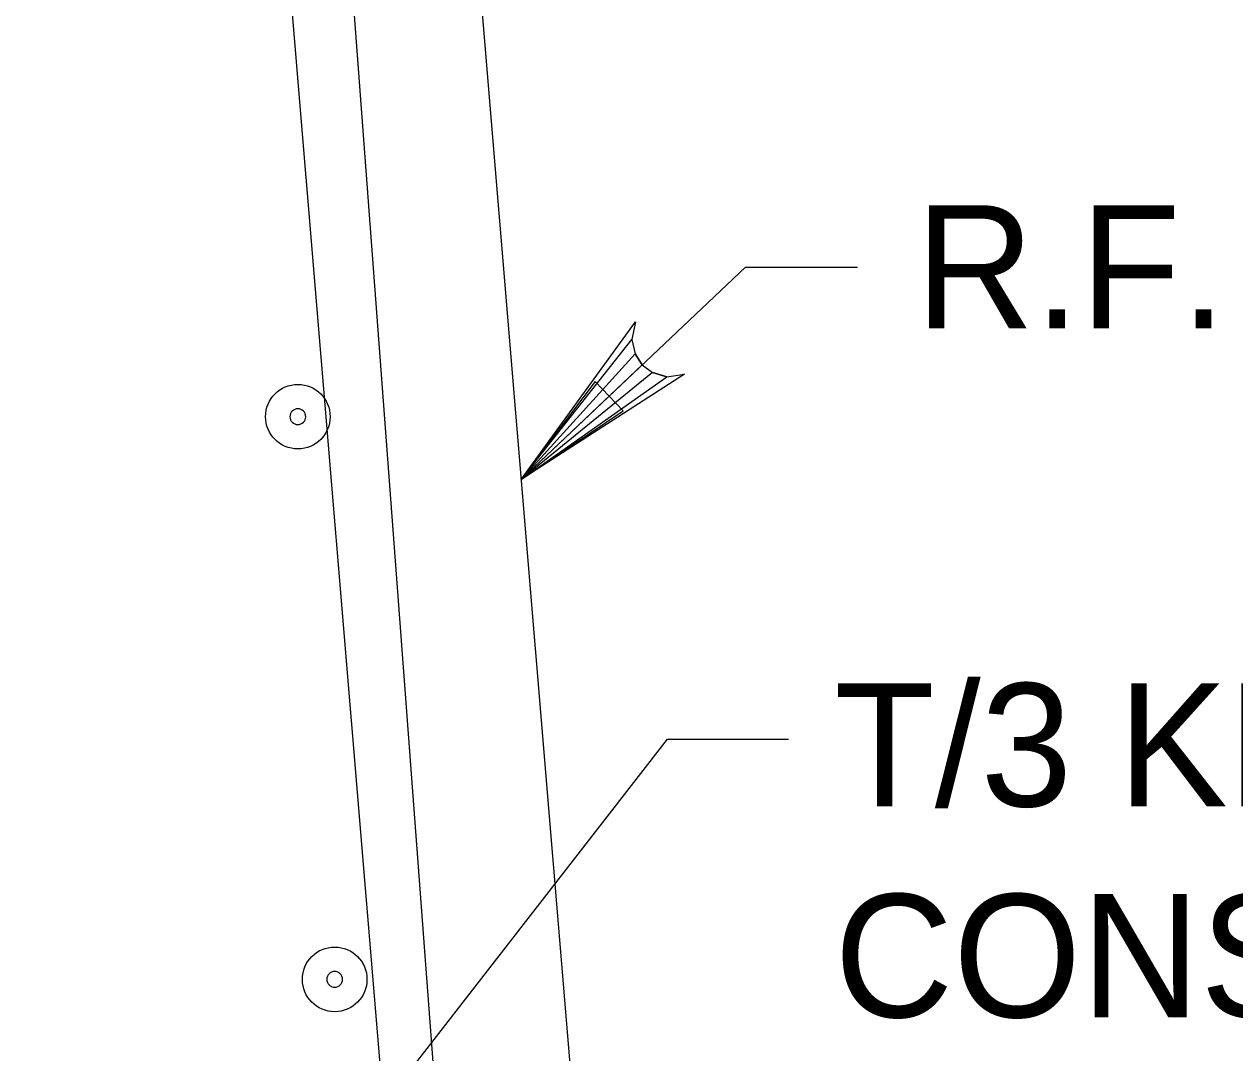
# Model space of a CAD drawing. Extents: x 638340 to 640241, y 295465 to 298435.
# Drawn here: x 639974.02 to 640003.51, y 298234.87 to 298259.92 of the extents above; entities that cross this region are included whole.
import ezdxf

# ---------------------------------------------------------------- set-up
doc = ezdxf.new("R2010")
doc.units = 0
for name, color, linetype in [('3', 7, 'Continuous'), ('4', 7, 'Continuous'), ('6', 7, 'Continuous'), ('9', 7, 'Continuous')]:
    doc.layers.add(name, color=color, linetype=linetype)

# ---------------------------------------------------------------- blocks, each defined once
blk = doc.blocks.new('B')
at = {"layer": '3'}
blk.add_circle((0, 0), 0.1599, dxfattribs=at)
for start, end in [(0, 180), (180, 0)]:
    blk.add_arc((0, 0), 0.0391, start, end, dxfattribs=at)

msp = doc.modelspace()

# ---------------------------------------------------------------- linework, layer by layer
at = {"layer": '4'}
for p, q in [((639986.121, 298248.836), (639991.587, 298254.001)), ((639991.587, 298254.001), (639994.321, 298254.001)), ((639974.016, 298222.353), (639989.687, 298242.506)), ((639989.687, 298242.506), (639992.64, 298242.506))]:
    msp.add_line(p, q, dxfattribs=at)
msp.add_lwpolyline([(639986.121, 298248.836), (639988.908, 298252.671), (639988.819, 298252.244), (639988.898, 298251.89), (639989.073, 298251.626), (639989.327, 298251.436), (639989.677, 298251.336), (639990.108, 298251.401), (639986.121, 298248.836), (639989.677, 298251.336), (639989.327, 298251.436), (639986.121, 298248.836), (639989.073, 298251.626), (639988.898, 298251.89), (639986.121, 298248.836), (639988.819, 298252.244)], dxfattribs=at)
msp.add_lwpolyline([(639988.606, 298250.507), (639987.929, 298251.221), (639986.121, 298248.836)], close=True, dxfattribs=at)
at = {"layer": '6'}
for p, q in [((639981.72, 298264.591), (639986.871, 298195.981)), ((639980.199, 298264.337), (639983.75, 298221.728))]:
    msp.add_line(p, q, dxfattribs=at)
at = {"layer": '9'}
msp.add_line((639977.153, 298356.447), (639988.508, 298220.191), dxfattribs=at)

# ---------------------------------------------------------------- block references
at = {"layer": '3', "xscale": 4.921475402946, "yscale": 4.921475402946, "rotation": 90}
for p in [(639980.683, 298250.363), (639981.581, 298236.656)]:
    msp.add_blockref('B', p, dxfattribs=at)

# ---------------------------------------------------------------- texts
at = {"layer": '4'}
for s, p in [('R.F.', (639995.731, 298252.513)), ('T/3 KEYED', (639993.754, 298240.869)), ('CONSTR.', (639993.754, 298235.733))]:
    msp.add_text(s, height=3.0001, dxfattribs=at).set_placement(p)

doc.saveas('drawing.dxf')
